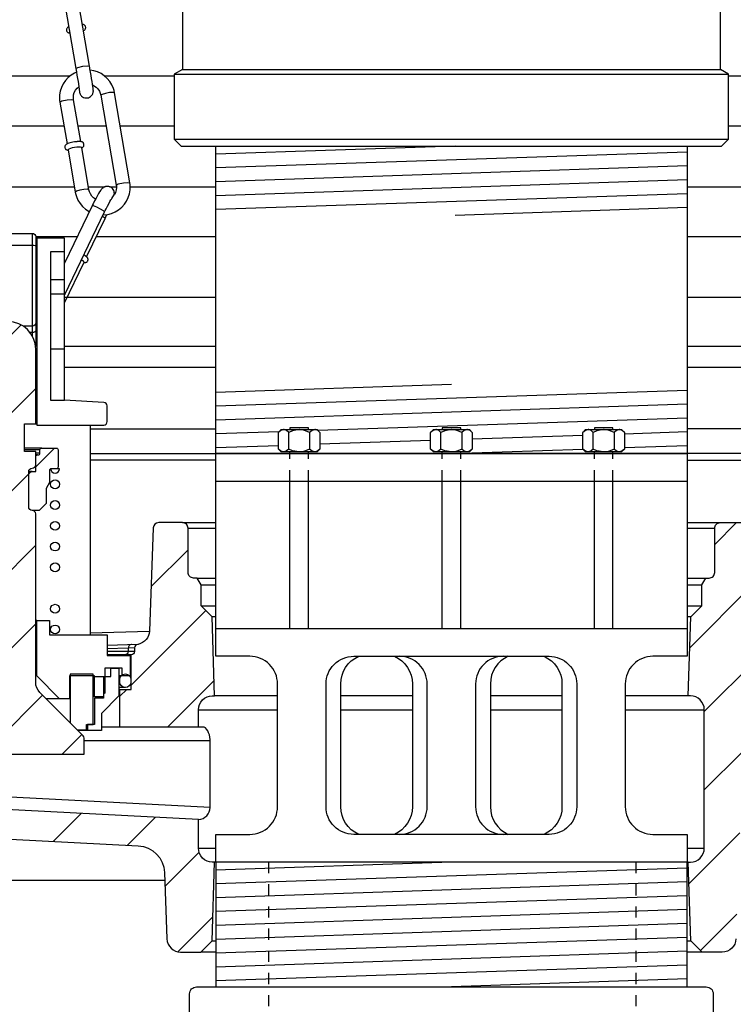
# Model space of a CAD drawing. Extents: x -169 to 6736, y -208 to 3022.
# Tile 551 of 656: x 6036.51 to 6042.94, y 965.59 to 974.48. Entities that reach past the tile are written whole.
import ezdxf

# ---------------------------------------------------------------- set-up
doc = ezdxf.new("R2010")
doc.units = 0
doc.header["$MEASUREMENT"] = 0
doc.header["$PDSIZE"] = 1
doc.linetypes.add('HIDDEN5', pattern=[0.05, 0.025, -0.025])
doc.layers.get('DEFPOINTS').update_dxf_attribs({"linetype": 'CONTINUOUS'})
for name, color, linetype in [('ADAPTOR', 3, 'CONTINUOUS'), ('DIM', 3, 'CONTINUOUS'), ('FILL-TUBE', 1, 'CONTINUOUS'), ('FRP-SUMP', 2, 'CONTINUOUS'), ('GALV-4-PIPE', 4, 'CONTINUOUS'), ('JACK SCREW', 3, 'CONTINUOUS'), ('MULTI-PORT-SPILL-BUCKET', 1, 'CONTINUOUS'), ('MULTI-PORT-SPILL-BUCKET-HATCH', 7, 'CONTINUOUS'), ('MULTI-PORT-SPILL-BUCKET-SHROUD', 1, 'CONTINUOUS'), ('THREADED-ADAPTOR', 4, 'CONTINUOUS')]:
    doc.layers.add(name, color=color, linetype=linetype)
doc.styles.add('SIMPLEX', font='simplex')
doc.dimstyles.new('DIM64', dxfattribs={"dimscale": 64, "dimtxt": 0.09375, "dimasz": 0.09375, "dimexe": 0.0625, "dimexo": 0.0625, "dimgap": 0.046875, "dimtad": 1, "dimdec": 4, "dimzin": 3, "dimdsep": 46, "dimlunit": 4, "dimtxsty": 'SIMPLEX', "dimcen": 0, "dimclrd": 256, "dimclre": 256, "dimclrt": 256, "dimadec": 0, "dimazin": 0, "dimtfac": 1, "dimtdec": 4, "dimtmove": 0, "dimatfit": 3, "dimfxl": 1, "dimfrac": 2, "dimtolj": 1, "dimtzin": 0, "dimarcsym": 0})
pattern_1 = [(45, (-1797.5617, -220.5046), (-0.35355339, 0.35355339), [])]

# ---------------------------------------------------------------- blocks, each defined once
blk = doc.blocks.new('*D61')
at = {"layer": 'DEFPOINTS', "color": 0, "transparency": 16777216}
for p in [(6443.9106, 978.296), (5827.1542, 978.0147), (5827.1542, 700.5233)]:
    blk.add_point(p, dxfattribs=at)
at = {"layer": 'DIM', "lineweight": -2, "transparency": 16777216}
for p, q in [((6443.9106, 974.296), (6443.9106, 696.5233)), ((5827.1542, 974.0147), (5827.1542, 696.5233)), ((6437.9106, 700.5233), (5833.1542, 700.5233))]:
    blk.add_line(p, q, dxfattribs=at)
at = {"layer": 'DIM', "transparency": 16777216}
for points in [[(5833.1542, 701.5233), (5833.1542, 699.5233), (5827.1542, 700.5233)], [(6437.9106, 701.5233), (6437.9106, 699.5233), (6443.9106, 700.5233)]]:
    blk.add_solid(points, dxfattribs=at)
at = {"layer": 'DIM', "transparency": 16777216, "insert": (6135.5324, 708.0947), "char_height": 6, "attachment_point": 5, "style": 'SIMPLEX'}
blk.add_mtext('\\A1;51\'-4 3/4" (F.V. TANK SLAB)', dxfattribs=at)

msp = doc.modelspace()

# ---------------------------------------------------------------- hatches: boundary and pattern name
at = {"layer": 'MULTI-PORT-SPILL-BUCKET-HATCH', "linetype": 'Continuous'}
h = msp.add_hatch(dxfattribs=at)
h.set_pattern_fill('LINE', color=256, scale=4, angle=45, style=0)
h.set_pattern_definition(pattern_1)
edge = h.paths.add_edge_path()
edge.add_line((6036.15067, 971.50283), (6036.15067, 970.46059))
edge.add_arc((6036.18192, 970.46059), 0.03125, 180, 270.325228)
edge.add_arc((6036.18227, 970.39809), 0.03125, 0, 90.325228, ccw=False)
edge.add_line((6036.21352, 970.39809), (6036.21352, 970.07991))
edge.add_arc((6036.18227, 970.07991), 0.03125, 269.674772, 360, ccw=False)
edge.add_arc((6036.18192, 970.01741), 0.03125, 89.674772, 180)
edge.add_line((6036.15067, 970.01741), (6036.15067, 968.49499))
edge.add_arc((6036.02567, 968.49499), 0.125, -45.000035, 0, ccw=False)
edge.add_line((6036.11406, 968.40661), (6035.72304, 968.01559))
edge.add_arc((6035.74514, 967.99349), 0.03125, 134.999965, 180)
edge.add_line((6035.71389, 967.99349), (6035.71389, 967.84983))
edge.add_line((6035.71389, 967.84983), (6037.08815, 967.84983))
edge.add_line((6037.08815, 967.84983), (6037.08815, 967.99349))
edge.add_arc((6037.0569, 967.99349), 0.03125, 360, 405.000035)
edge.add_line((6037.079, 968.01559), (6036.68798, 968.40661))
edge.add_arc((6036.77637, 968.49499), 0.125, 180, 225.000035, ccw=False)
edge.add_line((6036.65137, 968.49499), (6036.65137, 970.01741))
edge.add_arc((6036.62012, 970.01741), 0.03125, 0, 90.325228)
edge.add_arc((6036.61977, 970.07991), 0.03125, 180, 270.325228, ccw=False)
edge.add_line((6036.58852, 970.07991), (6036.58852, 970.39809))
edge.add_arc((6036.61977, 970.39809), 0.03125, 89.674772, 180, ccw=False)
edge.add_arc((6036.62012, 970.46059), 0.03125, 269.674772, 360)
edge.add_line((6036.65137, 970.46059), (6036.65137, 970.58026))
edge.add_line((6036.65137, 970.58026), (6036.55123, 970.58026))
edge.add_line((6036.55123, 970.58026), (6036.55123, 970.82954))
edge.add_line((6036.55123, 970.82954), (6036.65137, 970.82954))
edge.add_line((6036.65137, 970.82954), (6036.65137, 971.50283))
edge.add_arc((6036.40102, 971.50176), 0.25035, 0.244157, 179.755843)
h = msp.add_hatch(dxfattribs=at)
h.set_pattern_fill('LINE', color=256, scale=4, angle=45, style=0)
h.set_pattern_definition(pattern_1)
edge = h.paths.add_edge_path()
edge.add_arc((6038.24445, 967.00036), 0.125, 180, 270, ccw=False)
edge.add_line((6038.11945, 967.00036), (6038.11945, 967.25959))
edge.add_line((6038.11945, 967.25959), (6035.39459, 967.40025))
edge.add_arc((6035.40104, 967.52508), 0.125, 180, 267.044976, ccw=False)
edge.add_line((6035.27604, 967.52508), (6035.27604, 967.96879))
edge.add_arc((6035.40104, 967.96879), 0.125, 94.525391, 180, ccw=False)
edge.add_line((6035.39118, 968.0934), (6035.39109, 968.43256))
edge.add_line((6035.39109, 968.43256), (6035.28989, 968.43256))
edge.add_line((6035.28989, 968.43256), (6035.28989, 968.74577))
edge.add_line((6035.28989, 968.74577), (6035.15139, 968.74577))
edge.add_line((6035.15139, 968.74577), (6035.15139, 968.7511))
edge.add_line((6035.15139, 968.7511), (6035.15139, 968.75216))
edge.add_line((6035.15139, 968.75216), (6035.11837, 968.75536))
edge.add_line((6035.11837, 968.75536), (6035.08854, 968.76708))
edge.add_line((6035.08854, 968.76708), (6035.06191, 968.78519))
edge.add_line((6035.06191, 968.78519), (6035.04167, 968.81075))
edge.add_line((6035.04167, 968.81075), (6035.02782, 968.84058))
edge.add_line((6035.02782, 968.84058), (6035.02249, 968.87254))
edge.add_line((6035.02249, 968.87254), (6034.96605, 970.50181))
edge.add_arc((6034.90338, 970.49943), 0.06272, 2.173434, 90.189466)
edge.add_line((6034.90317, 970.56215), (6034.53564, 970.56215))
edge.add_line((6034.53564, 970.56215), (6034.4632, 970.4375))
edge.add_line((6034.4632, 970.4375), (6034.4632, 970.31286))
edge.add_line((6034.4632, 970.31286), (6034.64288, 970.31286))
edge.add_arc((6034.64253, 970.28126), 0.03161, -0.643124, 89.356876, ccw=False)
edge.add_line((6034.67413, 970.2809), (6034.67413, 968.94498))
edge.add_line((6034.67413, 968.94498), (6034.74444, 968.87467))
edge.add_line((6034.74444, 968.87467), (6034.74444, 968.73618))
edge.add_arc((6034.99373, 968.73618), 0.24929, 180, 255.438151)
edge.add_arc((6034.90102, 968.3739), 0.12467, -0.457939, 76.061689, ccw=False)
edge.add_line((6035.02569, 968.37291), (6035.02569, 967.39321))
edge.add_arc((6035.27569, 967.39321), 0.25, 180, 266.995515)
edge.add_line((6035.26258, 967.14356), (6037.57637, 967.02212))
edge.add_arc((6037.56326, 966.77246), 0.25, 1.999992, 86.995515, ccw=False)
edge.add_line((6037.81311, 966.78118), (6037.83398, 966.18349))
edge.add_arc((6037.95891, 966.18785), 0.125, 182, 270)
edge.add_line((6037.95891, 966.06285), (6038.13975, 966.06285))
edge.add_line((6038.13975, 966.06285), (6038.2426, 966.16572))
edge.add_line((6038.2426, 966.16572), (6038.2647, 966.87536))
h = msp.add_hatch(dxfattribs=at)
h.set_pattern_fill('LINE', color=256, scale=4, angle=45, style=0)
h.set_pattern_definition(pattern_1)
edge = h.paths.add_edge_path()
edge.add_line((6036.61977, 970.39809), (6036.65137, 970.39809))
edge.add_line((6036.65137, 970.39809), (6036.65137, 970.53267))
edge.add_arc((6036.667, 970.53267), 0.01562, 90, 180, ccw=False)
edge.add_line((6036.667, 970.5483), (6036.6741, 970.5483))
edge.add_arc((6036.6741, 970.56392), 0.01562, 270, 360)
edge.add_line((6036.68972, 970.56392), (6036.68972, 970.59553))
edge.add_arc((6036.70535, 970.59553), 0.01562, 90, 180, ccw=False)
edge.add_line((6036.70535, 970.61115), (6036.83816, 970.61115))
edge.add_arc((6036.83816, 970.59553), 0.01562, 0, 90, ccw=False)
edge.add_line((6036.85378, 970.59553), (6036.85378, 970.43928))
edge.add_arc((6036.83816, 970.43928), 0.01562, -90, 0, ccw=False)
edge.add_line((6036.83816, 970.42365), (6036.79164, 970.42365))
edge.add_arc((6036.79164, 970.40803), 0.01562, 90, 180)
edge.add_line((6036.77601, 970.40803), (6036.77601, 970.29901))
edge.add_line((6036.77601, 970.29901), (6036.74512, 970.24468))
edge.add_line((6036.74512, 970.24468), (6036.74512, 970.11151))
edge.add_line((6036.74512, 970.11151), (6036.68227, 970.04866))
edge.add_line((6036.68227, 970.04866), (6036.61977, 970.04866))
edge.add_arc((6036.61977, 970.07991), 0.03125, 180, 270, ccw=False)
edge.add_line((6036.58852, 970.07991), (6036.58852, 970.36684))
edge.add_arc((6036.61977, 970.36684), 0.03125, 90, 180, ccw=False)
h = msp.add_hatch(dxfattribs=at)
h.set_pattern_fill('LINE', color=256, scale=4, angle=45, style=0)
h.set_pattern_definition([(45, (-1933.3642, -192.00985), (-0.35355339, 0.35355339), [])])
edge = h.paths.add_edge_path()
edge.add_line((6046.1272, 968.94556), (6046.05695, 968.87536))
edge.add_line((6046.05695, 968.87536), (6046.02586, 968.796))
edge.add_line((6046.02586, 968.796), (6045.97001, 968.7317))
edge.add_line((6045.97001, 968.7317), (6045.89588, 968.6899))
edge.add_line((6045.89588, 968.6899), (6045.81196, 968.67538))
edge.add_line((6045.81196, 968.67538), (6043.29584, 968.67538))
edge.add_line((6043.29584, 968.67538), (6043.23229, 968.66703))
edge.add_line((6043.23229, 968.66703), (6043.17318, 968.64304))
edge.add_line((6043.17318, 968.64304), (6043.12209, 968.60509))
edge.add_line((6043.12209, 968.60509), (6043.08247, 968.55534))
edge.add_line((6043.08247, 968.55534), (6043.05653, 968.49715))
edge.add_line((6043.05653, 968.49715), (6043.046, 968.43396))
edge.add_line((6043.046, 968.43396), (6042.96741, 966.18349))
edge.add_arc((6042.84249, 966.18785), 0.125, 270, 358, ccw=False)
edge.add_line((6042.84249, 966.06285), (6042.66165, 966.06285))
edge.add_line((6042.66165, 966.06285), (6042.55879, 966.16572))
edge.add_line((6042.55879, 966.16572), (6042.53669, 966.87536))
edge.add_line((6042.53669, 966.87536), (6042.55695, 966.87536))
edge.add_arc((6042.55695, 967.00036), 0.125, 270, 360)
edge.add_line((6042.68195, 967.00036), (6042.68195, 968.25036))
edge.add_arc((6042.55695, 968.25036), 0.125, 0, 90)
edge.add_line((6042.55695, 968.37536), (6042.53669, 968.37536))
edge.add_line((6042.53669, 968.37536), (6042.55889, 969.08826))
edge.add_line((6042.55889, 969.08826), (6042.6585, 969.18786))
edge.add_line((6042.6585, 969.18786), (6042.6585, 969.37536))
edge.add_line((6042.6585, 969.37536), (6042.69458, 969.43786))
edge.add_line((6042.69458, 969.43786), (6042.7257, 969.43786))
edge.add_arc((6042.7257, 969.48786), 0.05, 269.996427, 360.000659)
edge.add_line((6042.7757, 969.48786), (6042.7757, 969.88786))
edge.add_arc((6042.82569, 969.88786), 0.05, 89.996427, 180.000659, ccw=False)
edge.add_line((6042.8257, 969.93786), (6043.03991, 969.93786))
edge.add_arc((6043.03992, 969.88786), 0.05, 1.99832, 90.004096, ccw=False)
edge.add_line((6043.08988, 969.88961), (6043.12118, 968.99342))
edge.add_line((6043.12118, 968.99342), (6043.12164, 968.98783))
edge.add_line((6043.12164, 968.98783), (6043.12261, 968.9823))
edge.add_line((6043.12261, 968.9823), (6043.12566, 968.97266))
edge.add_line((6043.12566, 968.97266), (6043.13028, 968.96366))
edge.add_line((6043.13028, 968.96366), (6043.13635, 968.95558))
edge.add_line((6043.13635, 968.95558), (6043.14368, 968.94862))
edge.add_line((6043.14368, 968.94862), (6043.15207, 968.943))
edge.add_line((6043.15207, 968.943), (6043.16129, 968.93886))
edge.add_line((6043.16129, 968.93886), (6043.17107, 968.93633))
edge.add_line((6043.17107, 968.93633), (6043.18114, 968.93548))
edge.add_line((6043.18114, 968.93548), (6045.66065, 968.93548))
edge.add_line((6045.66065, 968.93548), (6045.67225, 968.93602))
edge.add_line((6045.67225, 968.93602), (6045.68375, 968.93763))
edge.add_line((6045.68375, 968.93763), (6045.70405, 968.94327))
edge.add_line((6045.70405, 968.94327), (6045.72312, 968.95221))
edge.add_line((6045.72312, 968.95221), (6045.74041, 968.96426))
edge.add_line((6045.74041, 968.96426), (6045.75545, 968.97903))
edge.add_line((6045.75545, 968.97903), (6045.76778, 968.99613))
edge.add_line((6045.76778, 968.99613), (6045.77709, 969.01504))
edge.add_line((6045.77709, 969.01504), (6045.78306, 969.03526))
edge.add_line((6045.78306, 969.03526), (6045.78558, 969.05619))
edge.add_line((6045.78558, 969.05619), (6045.83609, 970.50254))
edge.add_arc((6045.89855, 970.50036), 0.0625, 90, 178, ccw=False)
edge.add_line((6045.89855, 970.56286), (6046.26603, 970.56286))
edge.add_line((6046.26603, 970.56286), (6046.3382, 970.43786))
edge.add_line((6046.3382, 970.43786), (6046.3382, 970.31286))
edge.add_line((6046.3382, 970.31286), (6046.15845, 970.31286))
edge.add_arc((6046.15845, 970.28161), 0.03125, 90, 180)
edge.add_line((6046.1272, 970.28161), (6046.1272, 968.94556))
h = msp.add_hatch(dxfattribs=at)
h.set_pattern_fill('LINE', color=256, scale=4, angle=45, style=0)
h.set_pattern_definition(pattern_1)
h.paths.add_polyline_path([(6038.2425, 969.08826), (6038.1429, 969.18786), (6038.1429, 969.37536), (6038.10681, 969.43786), (6038.0757, 969.43786, -0.4142352), (6038.0257, 969.48786), (6038.0257, 969.88786, 0.4142352), (6037.9757, 969.93786), (6037.76148, 969.93786, 0.4040555), (6037.71151, 969.88961), (6037.67946, 968.9717, -0.3783096), (6037.56262, 968.83703, 0.3026228), (6037.5434, 968.80819), (6037.5434, 968.77595, -0.4142136), (6037.51215, 968.7447), (6037.51215, 968.43256), (6037.41095, 968.43256), (6037.41086, 968.0934), (6038.11945, 968.09379), (6038.11945, 968.25036, -0.4142136), (6038.24445, 968.37536), (6038.2647, 968.37536)])

# ---------------------------------------------------------------- linework, layer by layer
at = {"layer": 'ADAPTOR', "color": 7}
for p, q in [((6037.97441, 974.02709), (6042.82698, 974.02709)), ((6037.9007, 973.98435), (6042.9007, 973.98435)), ((6037.9007, 973.39781), (6042.9007, 973.39781))]:
    msp.add_line(p, q, dxfattribs=at)
at = {"layer": 'ADAPTOR', "linetype": 'Continuous'}
for points in [[(6037.97441, 974.9523), (6037.97441, 974.02709), (6037.9007, 973.98435), (6037.9007, 973.39781), (6037.9632, 973.33531)], [(6037.9632, 973.33531), (6042.8382, 973.33531), (6042.9007, 973.39781), (6042.9007, 973.98435), (6042.82698, 974.02709), (6042.82698, 974.9523)]]:
    msp.add_lwpolyline(points, dxfattribs=at)
at = {"layer": 'FILL-TUBE', "color": 1, "linetype": 'HIDDEN5'}
for p, q in [((6038.75058, 966.87536), (6038.75058, 911.11269)), ((6042.06505, 966.87536), (6042.06505, 805.27328))]:
    msp.add_line(p, q, dxfattribs=at)
at = {"layer": 'FRP-SUMP', "color": 7, "linetype": 'Continuous'}
msp.add_line((6033.4007, 966.71159), (6037.81554, 966.71159), dxfattribs=at)
at = {"layer": 'GALV-4-PIPE', "color": 7}
for p, q in [((6040.43537, 973.33531), (6038.2757, 973.26257)), ((6042.5257, 973.28065), (6038.2757, 973.1375)), ((6042.5257, 973.15558), (6038.2757, 973.01243)), ((6042.5257, 973.03051), (6038.2757, 972.88735)), ((6042.5257, 972.90544), (6038.2757, 972.76228)), ((6042.5257, 972.78037), (6040.43537, 972.70996)), ((6038.2757, 971.11602), (6040.4007, 971.1876)), ((6038.2757, 970.99095), (6042.5257, 971.1341)), ((6038.2757, 970.86588), (6042.5257, 971.00903)), ((6039.19497, 970.77177), (6042.5257, 970.88396)), ((6038.2757, 970.74081), (6038.84813, 970.76009)), ((6040.5882, 970.69363), (6041.5865, 970.72725)), ((6041.9615, 970.73988), (6042.5257, 970.75889)), ((6038.2757, 970.61573), (6038.83989, 970.63474)), ((6039.21489, 970.64737), (6040.2132, 970.681)), ((6041.9615, 970.61481), (6042.5257, 970.63382)), ((6040.49445, 970.5654), (6041.5865, 970.60218))]:
    msp.add_line(p, q, dxfattribs=at)
at = {"layer": 'GALV-4-PIPE', "linetype": 'Continuous'}
msp.add_lwpolyline([(6038.2757, 970.56224), (6038.2757, 973.33531), (6042.5257, 973.33531), (6042.5257, 970.56224)], close=True, dxfattribs=at)
at = {"layer": 'JACK SCREW', "color": 2, "linetype": 'Continuous'}
for p, q in [((6038.93364, 970.60117), (6038.93364, 970.75185)), ((6039.12114, 970.75185), (6039.12114, 970.60117)), ((6040.30695, 970.60117), (6040.30695, 970.75185)), ((6040.49445, 970.75185), (6040.49445, 970.60117)), ((6041.68025, 970.60117), (6041.68025, 970.75185)), ((6041.86775, 970.75185), (6041.86775, 970.60117)), ((6038.94351, 970.56224), (6038.94351, 970.57605)), ((6039.11127, 970.56224), (6039.11127, 970.57605)), ((6040.31682, 970.56224), (6040.31682, 970.57605)), ((6040.48458, 970.56224), (6040.48458, 970.57605)), ((6041.69012, 970.56224), (6041.69012, 970.57605)), ((6041.85788, 970.56224), (6041.85788, 970.57605)), ((6038.94351, 968.98247), (6038.94351, 970.3121)), ((6039.11127, 968.98247), (6039.11127, 970.3121)), ((6040.31682, 968.98247), (6040.31682, 970.3121)), ((6040.48458, 968.98247), (6040.48458, 970.3121)), ((6041.69012, 968.98247), (6041.69012, 970.3121)), ((6041.85788, 968.98247), (6041.85788, 970.3121))]:
    msp.add_line(p, q, dxfattribs=at)
at = {"layer": 'JACK SCREW', "color": 1, "linetype": 'HIDDEN5', "ltscale": 0.25}
for p, q in [((6038.94351, 970.3121), (6038.94351, 970.56224)), ((6039.11127, 970.3121), (6039.11127, 970.56224)), ((6040.31682, 970.3121), (6040.31682, 970.56224)), ((6040.48458, 970.3121), (6040.48458, 970.56224)), ((6041.69012, 970.3121), (6041.69012, 970.56224)), ((6041.85788, 970.3121), (6041.85788, 970.56224))]:
    msp.add_line(p, q, dxfattribs=at)
at = {"layer": 'JACK SCREW', "linetype": 'Continuous'}
for p, q in [((6038.2757, 970.3121), (6042.5257, 970.3121)), ((6038.2757, 968.98247), (6042.5257, 968.98247))]:
    msp.add_line(p, q, dxfattribs=at)
at = {"layer": 'JACK SCREW', "color": 2, "linetype": 'Continuous'}
for points in [[(6038.86501, 970.57605), (6038.83989, 970.60117), (6038.83989, 970.75185), (6038.86501, 970.77697), (6039.18977, 970.77697), (6039.21489, 970.75185), (6039.21489, 970.60117), (6039.18977, 970.57605)], [(6040.23832, 970.57605), (6040.2132, 970.60117), (6040.2132, 970.75185), (6040.23832, 970.77697), (6040.56308, 970.77697), (6040.5882, 970.75185), (6040.5882, 970.60117), (6040.56308, 970.57605)], [(6041.61162, 970.57605), (6041.5865, 970.60117), (6041.5865, 970.75185), (6041.61162, 970.77697), (6041.93638, 970.77697), (6041.9615, 970.75185), (6041.9615, 970.60117), (6041.93638, 970.57605)]]:
    msp.add_lwpolyline(points, close=True, dxfattribs=at)
for points in [[(6039.21489, 970.75185), (6039.19535, 970.76801), (6039.1739, 970.77697), (6039.16802, 970.77697), (6039.16802, 970.77697), (6039.14365, 970.76982), (6039.12114, 970.75185), (6039.1001, 970.76144), (6039.06734, 970.77213), (6039.03216, 970.7769), (6039.02739, 970.77697), (6038.96698, 970.7661), (6038.93364, 970.75185), (6038.9141, 970.76801), (6038.89266, 970.77697), (6038.88677, 970.77697), (6038.8624, 970.76982), (6038.83989, 970.75185)], [(6039.11127, 970.77697), (6039.11127, 970.79304), (6038.94351, 970.79304), (6038.94351, 970.77697)], [(6040.5882, 970.75185), (6040.56866, 970.76801), (6040.54721, 970.77697), (6040.54132, 970.77697), (6040.54132, 970.77697), (6040.51696, 970.76982), (6040.49445, 970.75185), (6040.4734, 970.76144), (6040.44064, 970.77213), (6040.40546, 970.7769), (6040.4007, 970.77697), (6040.34029, 970.7661), (6040.30695, 970.75185), (6040.28741, 970.76801), (6040.26596, 970.77697), (6040.26007, 970.77697), (6040.23571, 970.76982), (6040.2132, 970.75185)], [(6040.48458, 970.77697), (6040.48458, 970.79304), (6040.31682, 970.79304), (6040.31682, 970.77697)], [(6041.9615, 970.75185), (6041.94196, 970.76801), (6041.92051, 970.77697), (6041.91462, 970.77697), (6041.91462, 970.77697), (6041.89026, 970.76982), (6041.86775, 970.75185), (6041.8467, 970.76144), (6041.81394, 970.77213), (6041.77876, 970.7769), (6041.774, 970.77697), (6041.71359, 970.7661), (6041.68025, 970.75185), (6041.66071, 970.76801), (6041.63926, 970.77697), (6041.63337, 970.77697), (6041.60901, 970.76982), (6041.5865, 970.75185)], [(6041.85788, 970.77697), (6041.85788, 970.79304), (6041.69012, 970.79304), (6041.69012, 970.77697)], [(6039.21489, 970.60117), (6039.19535, 970.58501), (6039.1739, 970.57605), (6039.16802, 970.57605), (6039.16802, 970.57605), (6039.14365, 970.5832), (6039.12114, 970.60117), (6039.1001, 970.59158), (6039.06734, 970.58089), (6039.03216, 970.57612), (6039.02739, 970.57605), (6038.96698, 970.58692), (6038.93364, 970.60117), (6038.9141, 970.58501), (6038.89266, 970.57605), (6038.88677, 970.57605), (6038.8624, 970.5832), (6038.83989, 970.60117)], [(6040.5882, 970.60117), (6040.56866, 970.58501), (6040.54721, 970.57605), (6040.54132, 970.57605), (6040.54132, 970.57605), (6040.51696, 970.5832), (6040.49445, 970.60117), (6040.4734, 970.59158), (6040.44064, 970.58089), (6040.40546, 970.57612), (6040.4007, 970.57605), (6040.34029, 970.58692), (6040.30695, 970.60117), (6040.28741, 970.58501), (6040.26596, 970.57605), (6040.26007, 970.57605), (6040.23571, 970.5832), (6040.2132, 970.60117)], [(6041.9615, 970.60117), (6041.94196, 970.58501), (6041.92051, 970.57605), (6041.91462, 970.57605), (6041.91462, 970.57605), (6041.89026, 970.5832), (6041.86775, 970.60117), (6041.8467, 970.59158), (6041.81394, 970.58089), (6041.77876, 970.57612), (6041.774, 970.57605), (6041.71359, 970.58692), (6041.68025, 970.60117), (6041.66071, 970.58501), (6041.63926, 970.57605), (6041.63337, 970.57605), (6041.60901, 970.5832), (6041.5865, 970.60117)]]:
    msp.add_lwpolyline(points, dxfattribs=at)
at = {"layer": 'JACK SCREW', "linetype": 'Continuous'}
for points in [[(6042.5257, 970.56224), (6042.5257, 968.73247), (6042.21872, 968.73247, 0.4142136), (6041.96872, 968.48247), (6041.96872, 967.37536, 0.4142136), (6042.21872, 967.12536), (6042.5257, 967.12536), (6042.5257, 966.87536), (6038.2757, 966.87536), (6038.2757, 967.12536), (6038.58267, 967.12536, 0.4142136), (6038.83267, 967.37536), (6038.83267, 968.48247, 0.4142136), (6038.58267, 968.73247), (6038.2757, 968.73247), (6038.2757, 970.56224), (6042.5257, 970.56224)], [(6039.56474, 967.12536, -0.2981654), (6039.40334, 967.37536), (6039.40334, 968.48247, -0.2981654), (6039.56474, 968.73247)], [(6041.23665, 968.73247, -0.2981654), (6041.39805, 968.48247), (6041.39805, 967.37536, -0.2981654), (6041.23665, 967.12536)]]:
    msp.add_lwpolyline(points, format="xyb", dxfattribs=at)
msp.add_lwpolyline([(6041.28122, 968.73247, -0.4142136), (6041.53122, 968.48247), (6041.53122, 967.37536, -0.4142136), (6041.28122, 967.12536), (6039.52017, 967.12536, -0.4142136), (6039.27017, 967.37536), (6039.27017, 968.48247, -0.4142136), (6039.52017, 968.73247)], format="xyb", close=True, dxfattribs=at)
at = {"layer": 'JACK SCREW', "color": 1, "linetype": 'Continuous'}
for points in [[(6039.88738, 968.73247, -0.2981654), (6040.04878, 968.48247), (6040.04878, 967.37536, -0.2981654), (6039.88738, 967.12536)], [(6039.93195, 967.12536, 0.4142136), (6040.18195, 967.37536), (6040.18195, 968.48247, 0.4142136), (6039.93195, 968.73247)], [(6040.86945, 968.73247, 0.4142136), (6040.61945, 968.48247), (6040.61945, 967.37536, 0.4142136), (6040.86945, 967.12536)], [(6040.91402, 968.73247, 0.2981654), (6040.75261, 968.48247), (6040.75261, 967.37536, 0.2981654), (6040.91402, 967.12536)]]:
    msp.add_lwpolyline(points, format="xyb", dxfattribs=at)
at = {"layer": 'MULTI-PORT-SPILL-BUCKET', "color": 1, "linetype": 'Continuous'}
for p, q in [((6037.06679, 973.31919), (6037.0669, 973.31925)), ((6036.7856, 972.1303), (6036.91131, 972.1303)), ((6036.7856, 972.00353), (6036.91131, 972.00353)), ((6036.91131, 971.50389), (6036.7856, 971.50389)), ((6037.14355, 970.81782), (6037.14355, 968.92687))]:
    msp.add_line(p, q, dxfattribs=at)
at = {"layer": 'MULTI-PORT-SPILL-BUCKET', "linetype": 'Continuous'}
for p, q in [((6036.62012, 972.54791), (6036.62012, 971.62289)), ((6036.86616, 970.42365), (6036.83816, 970.42365)), ((6037.41095, 968.43256), (6037.40242, 968.43256))]:
    msp.add_line(p, q, dxfattribs=at)
at = {"layer": 'MULTI-PORT-SPILL-BUCKET', "color": 7, "linetype": 'Continuous'}
for p, q in [((6036.66096, 972.38598), (6036.65137, 972.38598)), ((6036.66096, 972.35402), (6036.65137, 972.35402)), ((6036.65137, 972.02164), (6036.66096, 972.02164)), ((6036.65137, 971.98968), (6036.66096, 971.98968)), ((6036.66096, 971.87889), (6036.65137, 971.87889)), ((6036.65137, 971.62853), (6036.66096, 971.62853)), ((6036.65137, 971.50389), (6036.66096, 971.50389)), ((6036.66096, 971.47193), (6036.65137, 971.47193)), ((6036.65137, 971.07244), (6036.65883, 971.07244)), ((6036.65883, 971.07244), (6036.66096, 971.07244)), ((6036.65137, 970.82954), (6036.66096, 970.82954)), ((6036.70535, 970.61115), (6036.55123, 970.61115)), ((6036.68972, 970.59553), (6036.55123, 970.59553)), ((6036.68972, 970.56392), (6036.65137, 970.56392)), ((6036.667, 970.5483), (6036.65137, 970.5483)), ((6037.14355, 970.56286), (6038.2757, 970.56224)), ((6046.47574, 970.56286), (6042.5257, 970.56286)), ((6038.2757, 970.50254), (6037.14355, 970.50254)), ((6042.5257, 970.50254), (6045.83609, 970.50254)), ((6036.61977, 970.39809), (6036.58852, 970.39809)), ((6037.9757, 969.93786), (6038.2757, 969.93786)), ((6042.5257, 969.93786), (6042.8257, 969.93786)), ((6038.0257, 969.88786), (6038.2757, 969.88786)), ((6042.5257, 969.88786), (6042.7757, 969.88786)), ((6038.10681, 969.43786), (6038.2757, 969.43786)), ((6042.5257, 969.43786), (6042.69458, 969.43786)), ((6038.1429, 969.37536), (6038.2757, 969.37536)), ((6042.5257, 969.37536), (6042.6585, 969.37536)), ((6038.1429, 969.18786), (6038.2757, 969.18786)), ((6042.5257, 969.18786), (6042.6585, 969.18786)), ((6036.66096, 969.05471), (6036.65137, 969.05471)), ((6038.2757, 969.08826), (6038.2425, 969.08826)), ((6042.55889, 969.08826), (6042.5257, 969.08826)), ((6037.14355, 968.94271), (6037.67901, 968.95957)), ((6037.57363, 968.83943), (6037.29589, 968.83032)), ((6036.66096, 968.60941), (6036.65137, 968.60941)), ((6037.43225, 968.55721), (6037.40242, 968.55721)), ((6037.41095, 968.52418), (6037.40242, 968.52418)), ((6037.41095, 968.49968), (6037.40242, 968.49968)), ((6037.45995, 968.45067), (6037.40242, 968.45067)), ((6036.86657, 968.34947), (6036.74512, 968.34947)), ((6038.83267, 968.37536), (6038.2647, 968.37536)), ((6040.04878, 968.37536), (6039.40334, 968.37536)), ((6041.39805, 968.37536), (6040.75261, 968.37536)), ((6042.53669, 968.37536), (6041.96872, 968.37536)), ((6038.11945, 968.25036), (6038.83267, 968.25036)), ((6039.40334, 968.25036), (6040.04878, 968.25036)), ((6040.75261, 968.25036), (6041.39805, 968.25036)), ((6041.96872, 968.25036), (6042.68195, 968.25036)), ((6037.41086, 968.0934), (6037.24476, 968.0934)), ((6038.22507, 967.96915), (6037.08815, 967.96915)), ((6038.22507, 967.36909), (6035.27609, 967.52132)), ((6038.11945, 967.00036), (6038.2757, 967.00036)), ((6042.5257, 967.00036), (6042.68195, 967.00036)), ((6038.2647, 966.87536), (6038.24445, 966.87536)), ((6042.53669, 966.87536), (6038.2647, 966.87536)), ((6038.2426, 966.16572), (6038.2757, 966.16572)), ((6042.5257, 966.16572), (6042.55879, 966.16572)), ((6038.2757, 966.06285), (6038.13975, 966.06285)), ((6042.66165, 966.06285), (6042.5257, 966.06285))]:
    msp.add_line(p, q, dxfattribs=at)
at = {"layer": 'MULTI-PORT-SPILL-BUCKET', "color": 1, "linetype": 'Continuous'}
for points in [[(6036.8747, 974.84623), (6037.01366, 974.0348), (6037.01632, 974.01919), (6037.01896, 974.00361), (6037.02399, 973.97361), (6037.02882, 973.94436), (6037.03331, 973.91678), (6037.04621, 973.82356), (6037.04716, 973.81888), (6037.04948, 973.8115), (6037.05033, 973.80918), (6037.0514, 973.80657), (6037.05348, 973.80228), (6037.05608, 973.79779), (6037.06048, 973.79173), (6037.06563, 973.78618), (6037.07411, 973.7794), (6037.08367, 973.77415), (6037.094, 973.77065), (6037.10479, 973.76899), (6037.11615, 973.76929), (6037.12727, 973.77164), (6037.13725, 973.77569), (6037.14639, 973.78139), (6037.15292, 973.78704), (6037.15861, 973.79352), (6037.16267, 973.79955), (6037.16599, 973.80599), (6037.16819, 973.81164), (6037.16981, 973.8174), (6037.17067, 973.82191), (6037.1712, 973.82619), (6037.17138, 973.82889), (6037.17145, 973.83126), (6037.17144, 973.83312), (6037.1714, 973.83469), (6037.1713, 973.83669), (6037.17118, 973.83838), (6037.17084, 973.84212), (6037.17043, 973.84577), (6037.16892, 973.8573), (6037.16673, 973.87251), (6037.16364, 973.89288), (6037.15985, 973.91708), (6037.15563, 973.9434), (6037.15096, 973.97199), (6037.14599, 974.00196), (6037.14085, 974.03247), (6037.13886, 974.04419), (6037.13686, 974.0559), (6036.99791, 974.86733)], [(6036.94918, 974.41131), (6036.94279, 974.40758), (6036.93853, 974.40423), (6036.93456, 974.3998), (6036.93197, 974.39552), (6036.93009, 974.39061), (6036.92922, 974.38561), (6036.92933, 974.38048), (6036.93055, 974.37509), (6036.93282, 974.3701), (6036.93532, 974.36654), (6036.93827, 974.36351), (6036.94126, 974.36119), (6036.94435, 974.35937), (6036.94769, 974.35788), (6036.95093, 974.35681), (6036.95883, 974.35528)], [(6037.08214, 974.37632), (6037.09121, 974.38198), (6037.0947, 974.38521), (6037.09791, 974.38928), (6037.10014, 974.39341), (6037.10167, 974.39799), (6037.10229, 974.40204), (6037.10231, 974.40629), (6037.10136, 974.41143), (6037.09955, 974.41611), (6037.09721, 974.41992), (6037.09433, 974.42326), (6037.09139, 974.42576), (6037.08832, 974.42776), (6037.08506, 974.42937), (6037.08188, 974.43055), (6037.07764, 974.43166), (6037.07345, 974.43236), (6037.07259, 974.43247)], [(6037.25961, 972.71434), (6037.30203, 972.71899), (6037.33648, 972.72823), (6037.36926, 972.74222), (6037.39971, 972.76072), (6037.42721, 972.78331), (6037.45118, 972.80956), (6037.47116, 972.83892), (6037.48669, 972.87076), (6037.4975, 972.9045), (6037.50334, 972.93942), (6037.50413, 972.9747), (6037.50297, 972.98922), (6037.50095, 973.00372), (6037.36257, 973.81516), (6037.3581, 973.8359), (6037.35192, 973.85603), (6037.3378, 973.88823), (6037.31919, 973.91824), (6037.29644, 973.94532), (6037.27006, 973.9689), (6037.24055, 973.98853), (6037.20853, 974.00382), (6037.1746, 974.01444), (6037.14302, 974.01961)], [(6037.01409, 973.99953), (6037.00128, 973.99341), (6036.97082, 973.97492), (6036.94332, 973.95232), (6036.91935, 973.92607), (6036.89938, 973.89671), (6036.88384, 973.86487), (6036.87303, 973.83113), (6036.86719, 973.79621), (6036.8664, 973.76093), (6036.86756, 973.74641), (6036.86958, 973.73191), (6036.93402, 973.35408)], [(6037.05724, 973.37509), (6036.99281, 973.75292), (6036.9915, 973.76325), (6036.99109, 973.77357), (6036.99337, 973.7964), (6036.99996, 973.81858), (6037.01087, 973.83947), (6037.02564, 973.85797), (6037.03956, 973.87032)], [(6037.16466, 973.88615), (6037.19679, 973.86746), (6037.21324, 973.85096), (6037.22618, 973.83192), (6037.23425, 973.81378), (6037.23935, 973.79415), (6037.37772, 972.98271), (6037.37903, 972.97238), (6037.37944, 972.96206), (6037.37716, 972.93923), (6037.37058, 972.91706), (6037.36142, 972.90232)], [(6037.0669, 973.31925), (6037.07318, 973.32274), (6037.07911, 973.32776), (6037.08186, 973.33109), (6037.08425, 973.33502), (6037.08603, 973.33956), (6037.08698, 973.34447), (6037.08697, 973.3496), (6037.08598, 973.35466), (6037.08412, 973.35926), (6037.08148, 973.36339), (6037.07874, 973.36641), (6037.07572, 973.36893), (6037.0726, 973.37089), (6037.06948, 973.37238), (6037.06586, 973.37367), (6037.06234, 973.37455), (6037.0559, 973.37553), (6037.04916, 973.37596), (6037.03816, 973.37598), (6037.02548, 973.37509), (6037.02254, 973.37474), (6037.01951, 973.37435), (6037.00134, 973.37211), (6037.0011, 973.37209), (6037.00085, 973.37205), (6036.98768, 973.36992), (6036.97455, 973.36711), (6036.9623, 973.3641), (6036.95133, 973.361), (6036.94096, 973.35741), (6036.93193, 973.35325), (6036.9272, 973.3504), (6036.92262, 973.34662), (6036.9197, 973.34336), (6036.91713, 973.33943), (6036.91521, 973.335), (6036.91408, 973.33017), (6036.91388, 973.32504), (6036.91467, 973.31995), (6036.9164, 973.31517), (6036.91897, 973.31085), (6036.92165, 973.3077), (6036.92466, 973.30508), (6036.92775, 973.30303), (6036.93086, 973.30146), (6036.93441, 973.30013), (6036.93783, 973.2992), (6036.9434, 973.29823)], [(6037.19042, 972.85653), (6037.17374, 972.86817), (6037.1573, 972.88467), (6037.14435, 972.90371), (6037.13628, 972.92185), (6037.13118, 972.94148), (6037.06613, 973.32296), (6037.05435, 973.32655), (6037.02151, 973.32476), (6036.98155, 973.31777), (6036.95131, 973.30855), (6036.94291, 973.30195), (6037.00796, 972.92047), (6037.01243, 972.89973), (6037.01861, 972.87961), (6037.03273, 972.8474), (6037.05134, 972.81739), (6037.07409, 972.79031), (6037.10047, 972.76673), (6037.13514, 972.74426)], [(6036.91131, 971.98893), (6036.91514, 971.99699), (6037.27257, 972.74133), (6037.27925, 972.75512), (6037.28584, 972.76848), (6037.29823, 972.79294), (6037.30996, 972.81522), (6037.32044, 972.8342), (6037.32937, 972.84943), (6037.33415, 972.85703), (6037.3376, 972.86211), (6037.36142, 972.90232), (6037.36056, 972.91766), (6037.35854, 972.9262), (6037.35522, 972.9349), (6037.34979, 972.94433), (6037.34272, 972.95284), (6037.3337, 972.96041), (6037.32339, 972.96622), (6037.31186, 972.97009), (6037.29985, 972.97171), (6037.29027, 972.97136), (6037.281, 972.96963), (6037.27332, 972.96708), (6037.26631, 972.96379), (6037.26051, 972.96026), (6037.25551, 972.95655), (6037.25102, 972.95263), (6037.24726, 972.94885), (6037.24222, 972.94311), (6037.23781, 972.93741), (6037.22831, 972.92359), (6037.21835, 972.90735), (6037.20741, 972.8882), (6037.1955, 972.86624), (6037.1822, 972.84062), (6037.16846, 972.81311), (6037.16419, 972.80434), (6037.15989, 972.79543), (6036.91131, 972.27777)], [(6037.11056, 972.33597), (6037.27725, 972.6831), (6037.28428, 972.69787), (6037.29119, 972.71263), (6037.2937, 972.71808)], [(6036.91131, 972.38065), (6036.7856, 972.38065), (6036.7856, 971.04154), (6036.91131, 971.04154)], [(6037.08675, 972.28575), (6037.09339, 972.28501), (6037.09764, 972.285), (6037.10226, 972.28561), (6037.10676, 972.28695), (6037.11124, 972.28915), (6037.11509, 972.29202), (6037.1184, 972.29561), (6037.12104, 972.29988), (6037.12283, 972.30453), (6037.12367, 972.30902), (6037.1237, 972.31368), (6037.12272, 972.31872), (6037.12118, 972.32314), (6037.11967, 972.32599), (6037.11798, 972.3285), (6037.1157, 972.33131), (6037.11335, 972.33374), (6037.10811, 972.33833), (6037.1021, 972.34274), (6037.08635, 972.35265)], [(6036.91131, 971.92105), (6037.08766, 972.2883), (6037.08325, 972.29524), (6037.06444, 972.3079)]]:
    msp.add_lwpolyline(points, dxfattribs=at)
at = {"layer": 'MULTI-PORT-SPILL-BUCKET', "color": 7, "linetype": 'Continuous'}
for points in [[(6037.01367, 974.03472), (6037.03192, 974.0451), (6037.07809, 974.05565), (6037.11927, 974.05959), (6037.13687, 974.05589)], [(6036.86958, 973.73191), (6036.88804, 973.74229), (6036.93404, 973.75276), (6036.9752, 973.75665), (6036.9928, 973.75292)], [(6037.36257, 973.81516), (6037.34984, 973.8188), (6037.31844, 973.81703), (6037.28036, 973.81054), (6037.25015, 973.8018), (6037.23935, 973.79415)], [(6037.13117, 972.94157), (6037.11817, 972.94513), (6037.08672, 972.94331), (6037.04875, 972.93681), (6037.01869, 972.92809), (6037.00796, 972.92046)], [(6037.37772, 972.9828), (6037.39639, 972.99316), (6037.44218, 973.00356), (6037.48335, 973.00745), (6037.50095, 973.00372)], [(6037.27257, 972.74133), (6037.26395, 972.75097), (6037.23711, 972.76725), (6037.20229, 972.78397), (6037.17279, 972.79474), (6037.15989, 972.79543)], [(6037.25382, 972.70229), (6037.27194, 972.69019), (6037.27725, 972.68311)], [(6036.91131, 972.0006), (6036.91514, 971.99698)], [(6037.5434, 968.80819), (6037.48523, 968.80629), (6037.29589, 968.80037)], [(6037.5434, 968.77595), (6037.48516, 968.77595), (6037.29589, 968.77641)]]:
    msp.add_lwpolyline(points, dxfattribs=at)
at = {"layer": 'MULTI-PORT-SPILL-BUCKET', "color": 2, "linetype": 'Continuous'}
msp.add_lwpolyline([(6036.15186, 971.5263, -0.0671038), (6036.15067, 971.53479), (6036.15067, 972.51666, -0.4142136), (6036.18192, 972.54791), (6036.62012, 972.54791, -0.4142136), (6036.65137, 972.51666), (6036.65137, 971.53479, -0.0707604), (6036.65018, 971.5263)], format="xyb", dxfattribs=at)
at = {"layer": 'MULTI-PORT-SPILL-BUCKET', "color": 1, "linetype": 'Continuous'}
msp.add_lwpolyline([(6036.91131, 972.5053), (6036.66096, 972.5053), (6036.66096, 970.81782), (6037.26464, 970.81782, 0.4142136), (6037.29589, 970.84907), (6037.29589, 970.99115, 0.3984842), (6037.26633, 971.02235), (6036.91131, 971.04154)], format="xyb", close=True, dxfattribs=at)
at = {"layer": 'MULTI-PORT-SPILL-BUCKET', "color": 2, "linetype": 'Continuous'}
for points in [[(6036.15067, 972.43605), (6036.15493, 972.43818), (6036.16665, 972.44031), (6036.18192, 972.44138), (6036.62012, 972.44138), (6036.63539, 972.44031), (6036.64711, 972.43818), (6036.65137, 972.43605)], [(6036.65137, 971.73613), (6036.64711, 971.72335), (6036.63539, 971.71376), (6036.62012, 971.71057), (6036.54058, 971.71057)], [(6036.59917, 971.65517), (6036.62012, 971.65517), (6036.63539, 971.6573), (6036.64711, 971.66156), (6036.65137, 971.66795)]]:
    msp.add_lwpolyline(points, dxfattribs=at)
at = {"layer": 'MULTI-PORT-SPILL-BUCKET', "linetype": 'Continuous'}
for points in [[(6035.71389, 967.84983), (6037.08815, 967.84983), (6037.08815, 967.99349, 0.1989125), (6037.079, 968.01559), (6036.68798, 968.40661, -0.1989125), (6036.65137, 968.49499), (6036.65137, 970.01741, 0.4158771), (6036.61994, 970.04866, -0.4158771), (6036.58852, 970.07991), (6036.58852, 970.39809, -0.4158771), (6036.61994, 970.42934, 0.4158771), (6036.65137, 970.46059), (6036.65137, 970.58026), (6036.55123, 970.58026), (6036.55123, 970.82954), (6036.65137, 970.82954), (6036.65137, 971.50283, 0.9957477), (6036.15067, 971.50283)], [(6038.11945, 968.09379), (6038.11945, 968.25036, -0.4142136), (6038.24445, 968.37536), (6038.2647, 968.37536), (6038.2425, 969.08826), (6038.1429, 969.18786), (6038.1429, 969.37536), (6038.10681, 969.43786), (6038.0757, 969.43786, -0.4142352), (6038.0257, 969.48786), (6038.0257, 969.88786, 0.4142352), (6037.9757, 969.93786), (6037.76148, 969.93786, 0.4040555), (6037.71151, 969.88961), (6037.67905, 968.95996, -0.3254985), (6037.57595, 968.8395), (6037.57363, 968.83943, 0.4046463), (6037.5434, 968.80819), (6037.5434, 968.77595, -0.4142136), (6037.51215, 968.7447), (6037.29589, 968.7447)], [(6042.96741, 966.18349, -0.4040262), (6042.84249, 966.06285), (6042.66165, 966.06285), (6042.55879, 966.16572), (6042.53669, 966.87536), (6042.55695, 966.87536, 0.4142136), (6042.68195, 967.00036), (6042.68195, 968.25036, 0.4142136), (6042.55695, 968.37536), (6042.53669, 968.37536), (6042.55889, 969.08826), (6042.6585, 969.18786), (6042.6585, 969.37536), (6042.69458, 969.43786), (6042.7257, 969.43786, 0.4142352), (6042.7757, 969.48786), (6042.7757, 969.88786, -0.4142352), (6042.8257, 969.93786), (6043.03991, 969.93786, -0.4040555)], [(6038.11945, 967.25959, 0.397007), (6038.22507, 967.36909), (6038.22507, 967.96915), (6038.22507, 967.98087), (6038.22294, 968.00217), (6038.21868, 968.02241), (6038.21122, 968.04266), (6038.2027, 968.0597), (6038.19311, 968.07462), (6038.18246, 968.08527), (6038.17074, 968.09166), (6038.15902, 968.09379), (6038.11945, 968.09379), (6037.41086, 968.0934), (6037.41095, 968.43256), (6037.51215, 968.43256), (6037.51215, 968.7447)], [(6038.24445, 966.87536, -0.4142136), (6038.11945, 967.00036), (6038.11945, 967.25959), (6035.39459, 967.40025, -0.399187)], [(6035.26258, 967.14356), (6037.57637, 967.02212, -0.3888562), (6037.81311, 966.78118), (6037.83398, 966.18349, 0.4040262), (6037.95891, 966.06285), (6038.13975, 966.06285), (6038.2426, 966.16572), (6038.2647, 966.87536)]]:
    msp.add_lwpolyline(points, format="xyb", dxfattribs=at)
at = {"layer": 'MULTI-PORT-SPILL-BUCKET', "color": 2}
msp.add_lwpolyline([(6036.61977, 970.39809), (6036.65137, 970.39809), (6036.65137, 970.53267, -0.4142136), (6036.667, 970.5483), (6036.6741, 970.5483, 0.4142136), (6036.68972, 970.56392), (6036.68972, 970.59553, -0.4142136), (6036.70535, 970.61115), (6036.83816, 970.61115, -0.4142136), (6036.85378, 970.59553), (6036.85378, 970.43928, -0.4142136), (6036.83816, 970.42365), (6036.79164, 970.42365, 0.4142136), (6036.77601, 970.40803), (6036.77601, 970.29901), (6036.74512, 970.24468), (6036.74512, 970.11151), (6036.68227, 970.04866), (6036.61977, 970.04866, -0.4142136), (6036.58852, 970.07991), (6036.58852, 970.36684, -0.4142136)], format="xyb", close=True, dxfattribs=at)
at = {"layer": 'MULTI-PORT-SPILL-BUCKET', "color": 1, "linetype": 'Continuous'}
msp.add_lwpolyline([(6037.2618, 968.36651), (6037.1819, 968.36651), (6037.1819, 968.55508), (6036.95499, 968.55508), (6036.95499, 968.34947), (6036.86657, 968.34947), (6036.66096, 968.55614), (6036.66096, 969.05471), (6036.77601, 969.05471), (6036.77601, 968.92687), (6037.29589, 968.92687), (6037.29589, 968.73938), (6037.29589, 968.73938), (6037.5047, 968.73938), (6037.5047, 968.55721), (6037.43225, 968.55721), (6037.43225, 968.62432), (6037.27565, 968.62432), (6037.27565, 968.39954), (6037.2618, 968.39208)], close=True, dxfattribs=at)
at = {"layer": 'MULTI-PORT-SPILL-BUCKET', "color": 7, "linetype": 'Continuous'}
msp.add_lwpolyline([(6037.51777, 968.83759), (6037.51545, 968.83752, 0.4046463), (6037.48523, 968.80629), (6037.48516, 968.77595, -0.4142136), (6037.45391, 968.7447)], format="xyb", dxfattribs=at)
at = {"layer": 'MULTI-PORT-SPILL-BUCKET', "linetype": 'Continuous'}
for points in [[(6037.17125, 968.54975), (6037.32785, 968.54975), (6037.32785, 968.62432), (6037.40242, 968.62432), (6037.40242, 968.37504), (6037.24476, 968.21737), (6037.24476, 968.06183), (6037.03276, 968.06183)], [(6037.2618, 968.54975), (6037.2618, 968.3548), (6037.1819, 968.3548), (6037.1819, 968.11723), (6037.12011, 968.11723), (6037.12011, 968.06183)]]:
    msp.add_lwpolyline(points, dxfattribs=at)
at = {"layer": 'MULTI-PORT-SPILL-BUCKET', "color": 2, "linetype": 'Continuous'}
msp.add_lwpolyline([(6036.96351, 968.13214), (6037.02636, 968.06929), (6037.10946, 968.06929), (6037.10946, 968.11723), (6037.17125, 968.11723), (6037.17125, 968.56999), (6036.96351, 968.56999), (6036.96351, 968.13214)], close=True, dxfattribs=at)
at = {"layer": 'MULTI-PORT-SPILL-BUCKET', "color": 7, "linetype": 'Continuous'}
msp.add_lwpolyline([(6037.41095, 968.49968), (6037.41095, 968.52418, -1), (6037.50896, 968.52418), (6037.50896, 968.49968, -1)], format="xyb", close=True, dxfattribs=at)
for centre in [(6036.8262, 970.28359), (6036.8262, 970.09635), (6036.8262, 969.90922), (6036.8262, 969.72215), (6036.8262, 969.53505), (6036.8262, 969.161), (6036.8262, 968.97439)]:
    msp.add_circle(centre, 0.03996, dxfattribs=at)
msp.add_arc((6036.8262, 970.42381), 0.03996, 181.596041, 359.773332, dxfattribs=at)
at = {"layer": 'MULTI-PORT-SPILL-BUCKET-SHROUD', "color": 7, "linetype": 'Continuous'}
for p, q in [((6034.14823, 973.96816), (6036.9626, 973.96816)), ((6037.27089, 973.96816), (6037.9007, 973.96816)), ((6042.9007, 973.96816), (6046.65316, 973.96816)), ((6034.14823, 973.51816), (6036.90604, 973.51816)), ((6037.03284, 973.51816), (6037.28641, 973.51816)), ((6037.41322, 973.51816), (6037.9007, 973.51816)), ((6042.9007, 973.51816), (6046.65316, 973.51816)), ((6034.14824, 972.96816), (6036.99983, 972.96816)), ((6037.12663, 972.96816), (6037.27658, 972.96816)), ((6037.31761, 972.96816), (6037.3792, 972.96816)), ((6037.50399, 972.96816), (6038.2757, 972.96816)), ((6042.5257, 972.96816), (6046.65316, 972.96816)), ((6036.65133, 972.51816), (6037.02674, 972.51816)), ((6037.19804, 972.51816), (6038.2757, 972.51816)), ((6042.5257, 972.51816), (6046.65316, 972.51816)), ((6036.91131, 971.97082), (6038.2757, 971.97082)), ((6042.5257, 971.97082), (6046.7393, 971.97082)), ((6036.91131, 971.5306), (6038.2757, 971.5306)), ((6042.5257, 971.5306), (6045.97298, 971.5306)), ((6036.91131, 971.34092), (6038.2757, 971.34092)), ((6042.5257, 971.34092), (6045.8632, 971.34092)), ((6037.14355, 970.78379), (6038.2757, 970.78379)), ((6045.8632, 970.78379), (6042.5257, 970.78379))]:
    msp.add_line(p, q, dxfattribs=at)
at = {"layer": 'THREADED-ADAPTOR', "color": 7, "linetype": 'Continuous'}
for p, q in [((6040.4007, 966.87536), (6038.2757, 966.80378)), ((6042.5257, 966.82187), (6038.2757, 966.67871)), ((6042.5257, 966.69679), (6038.2757, 966.55364)), ((6042.5257, 966.57172), (6038.2757, 966.42857)), ((6042.5257, 966.44665), (6038.2757, 966.3035)), ((6042.5257, 966.32158), (6038.2757, 966.17843)), ((6042.5257, 966.19651), (6038.2757, 966.05336)), ((6042.5257, 966.07144), (6038.2757, 965.92829)), ((6042.5257, 965.94637), (6038.2757, 965.80322)), ((6042.5257, 965.8213), (6040.4007, 965.74972))]:
    msp.add_line(p, q, dxfattribs=at)
at = {"layer": 'THREADED-ADAPTOR', "linetype": 'Continuous'}
msp.add_lwpolyline([(6042.5257, 965.74972), (6042.5257, 966.87536), (6038.2757, 966.87536), (6038.2757, 965.74972)], dxfattribs=at)
msp.add_lwpolyline([(6042.69931, 964.24972), (6038.10208, 964.24972, -0.4142136), (6038.03958, 964.31222), (6038.03958, 965.68722, -0.4142136), (6038.10208, 965.74972), (6042.69931, 965.74972, -0.4142136), (6042.76181, 965.68722), (6042.76181, 964.31222, -0.4142136)], format="xyb", close=True, dxfattribs=at)

# ---------------------------------------------------------------- dimensions: what is measured, and where the dimension line sits
at = {"layer": 'DIM'}
dim = msp.add_linear_dim(base=(5827.15422, 700.52328), p1=(6443.9106, 978.29596), p2=(5827.15422, 978.01471), angle=180, text='<> (F.V. TANK SLAB)', dimstyle='DIM64', dxfattribs=at)
dim.commit()
dim.dimension.update_dxf_attribs({"geometry": '*D61', "text_midpoint": (6135.53241, 708.09471)})

doc.saveas('drawing.dxf')
